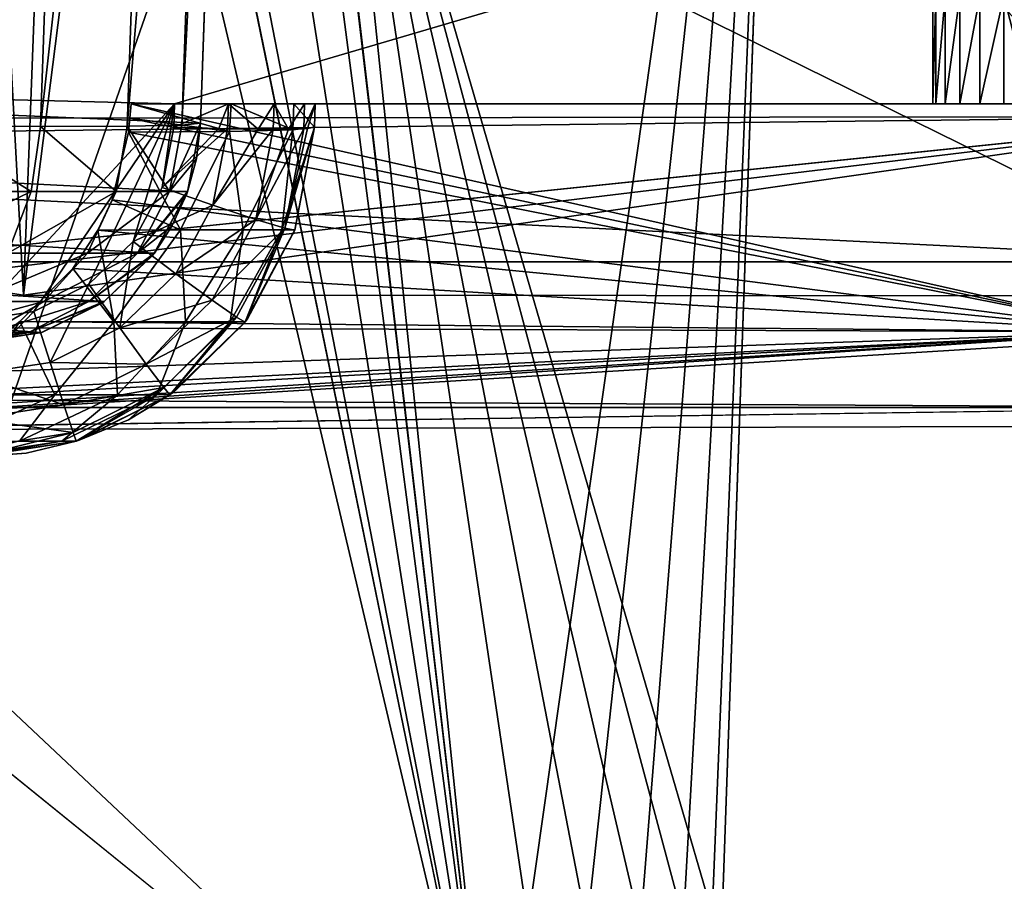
# Model space of a CAD drawing. Header units: millimetres. Extents: x -294 to 294, y -16 to 444.
# Tile 542 of 564: x 251 to 273, y 399 to 418. Entities that reach past the tile are written whole.
import ezdxf

# ---------------------------------------------------------------- set-up
doc = ezdxf.new("R2010")
doc.units = ezdxf.units.MM
doc.header["$LTSCALE"] = 65.185185
for name, color, linetype in [('1934', 7, 'CONTINUOUS'), ('1936', 7, 'CONTINUOUS'), ('1940', 7, 'CONTINUOUS'), ('1941', 7, 'CONTINUOUS'), ('1942', 7, 'CONTINUOUS'), ('1953', 7, 'CONTINUOUS'), ('1954', 7, 'CONTINUOUS'), ('1955', 7, 'CONTINUOUS'), ('1958', 7, 'CONTINUOUS'), ('1959', 7, 'CONTINUOUS'), ('1961', 7, 'CONTINUOUS'), ('1980', 7, 'CONTINUOUS'), ('1993', 7, 'CONTINUOUS'), ('1998', 7, 'CONTINUOUS'), ('1999', 7, 'CONTINUOUS'), ('2000', 7, 'CONTINUOUS'), ('2001', 7, 'CONTINUOUS'), ('2002', 7, 'CONTINUOUS'), ('2038', 7, 'CONTINUOUS'), ('2056', 7, 'CONTINUOUS'), ('2062', 7, 'CONTINUOUS'), ('2089', 7, 'CONTINUOUS'), ('2090', 7, 'CONTINUOUS'), ('2105', 7, 'CONTINUOUS'), ('2106', 7, 'CONTINUOUS'), ('2107', 7, 'CONTINUOUS')]:
    doc.layers.add(name, color=color, linetype=linetype)

msp = doc.modelspace()

# ---------------------------------------------------------------- linework, layer by layer
at = {"layer": '1934', "linetype": 'Continuous'}
for points in [[(278.35, 412.289, -2.547), (-277.383, 440, -3.515), (-278.35, 412.289, -2.547), (278.35, 412.289, -2.547)], [(277.383, 440, -3.515), (-277.383, 440, -3.515), (278.35, 412.289, -2.547), (277.383, 440, -3.515)]]:
    msp.add_3dface(points, dxfattribs=at)
at = {"layer": '1936', "linetype": 'Continuous'}
for points in [[(277.453, 437.98, -5.466), (278.239, 415.476, -4.677), (0, 415.093, -5.636), (277.453, 437.98, -5.466)], [(277.453, 437.98, -5.466), (0, 415.093, -5.636), (0, 437.011, -6.401), (277.453, 437.98, -5.466)]]:
    msp.add_3dface(points, dxfattribs=at)
at = {"layer": '1940', "linetype": 'Continuous'}
for points in [[(278.376, 411.542, -19.357), (277.453, 437.98, -20.277), (254.159, 437.898, -20.193), (278.376, 411.542, -19.357)], [(278.376, 411.542, -19.357), (254.159, 437.898, -20.193), (252.66, 424.21, -19.709), (278.376, 411.542, -19.357)], [(251.058, 411.555, -19.262), (278.376, 411.542, -19.357), (252.66, 424.21, -19.709), (251.058, 411.555, -19.262)]]:
    msp.add_3dface(points, dxfattribs=at)
at = {"layer": '1941', "linetype": 'Continuous'}
for points in [[(248.677, 411.916, -17.91), (251.058, 411.555, -19.262), (249.637, 437.883, -17.027), (248.677, 411.916, -17.91)], [(251.058, 411.555, -19.262), (252.05, 437.891, -18.392), (249.637, 437.883, -17.027), (251.058, 411.555, -19.262)], [(252.05, 437.891, -18.392), (251.058, 411.555, -19.262), (252.66, 424.21, -19.709), (252.05, 437.891, -18.392)]]:
    msp.add_3dface(points, dxfattribs=at)
at = {"layer": '1942', "linetype": 'Continuous'}
for points in [[(0, 415.093, -5.636), (278.239, 415.476, -4.677), (0, 412.268, -16.178), (0, 415.093, -5.636)], [(0, 412.268, -16.178), (278.239, 415.476, -4.677), (246.095, 412.148, -17.042), (0, 412.268, -16.178)], [(246.095, 412.148, -17.042), (278.239, 415.476, -4.677), (248.677, 411.916, -17.91), (246.095, 412.148, -17.042)], [(248.677, 411.916, -17.91), (278.239, 415.476, -4.677), (251.058, 411.555, -19.262), (248.677, 411.916, -17.91)], [(278.239, 415.476, -4.677), (278.376, 411.542, -19.357), (251.058, 411.555, -19.262), (278.239, 415.476, -4.677)]]:
    msp.add_3dface(points, dxfattribs=at)
at = {"layer": '1953', "linetype": 'Continuous'}
for points in [[(278.462, 409.091, -19.001), (-278.462, 409.091, -19.001), (242.946, 408.593, -20.857), (278.462, 409.091, -19.001)], [(278.476, 408.687, -20.507), (278.462, 409.091, -19.001), (242.946, 408.593, -20.857), (278.476, 408.687, -20.507)]]:
    msp.add_3dface(points, dxfattribs=at)
at = {"layer": '1954', "linetype": 'Continuous'}
for points in [[(278.462, 409.091, -19.001), (-278.35, 412.289, -2.547), (-278.462, 409.091, -19.001), (278.462, 409.091, -19.001)], [(278.35, 412.289, -2.547), (-278.35, 412.289, -2.547), (278.462, 409.091, -19.001), (278.35, 412.289, -2.547)]]:
    msp.add_3dface(points, dxfattribs=at)
at = {"layer": '1955', "linetype": 'Continuous'}
for points in [[(253.418, 415.75, -21), (275.6, 410.75, -20.607), (253.387, 415.44, -20.989), (253.418, 415.75, -21)], [(275.6, 415.75, -20.779), (275.6, 410.75, -20.607), (253.418, 415.75, -21), (275.6, 415.75, -20.779)], [(253.387, 415.44, -20.989), (275.6, 410.75, -20.607), (253.356, 415.13, -20.979), (253.387, 415.44, -20.989)], [(253.356, 415.13, -20.979), (275.6, 410.75, -20.607), (252.996, 413.65, -20.932), (253.356, 415.13, -20.979)], [(252.996, 413.65, -20.932), (275.6, 410.75, -20.607), (252.685, 412.984, -20.912), (252.996, 413.65, -20.932)], [(252.685, 412.984, -20.912), (275.6, 410.75, -20.607), (252.134, 412.142, -20.888), (252.685, 412.984, -20.912)], [(252.134, 412.142, -20.888), (275.6, 410.75, -20.607), (250.975, 410.975, -20.86), (252.134, 412.142, -20.888)], [(250.975, 410.975, -20.86), (275.6, 410.75, -20.607), (250.8, 410.84, -20.857), (250.975, 410.975, -20.86)], [(278.476, 408.687, -20.507), (242.946, 408.593, -20.857), (278, 410.75, -20.583), (278.476, 408.687, -20.507)], [(278, 410.75, -20.583), (242.946, 408.593, -20.857), (275.6, 410.75, -20.607), (278, 410.75, -20.583)], [(275.6, 410.75, -20.607), (242.946, 408.593, -20.857), (245.081, 408.833, -20.844), (275.6, 410.75, -20.607)], [(247.136, 409.187, -20.836), (275.6, 410.75, -20.607), (245.081, 408.833, -20.844), (247.136, 409.187, -20.836)], [(247.756, 409.354, -20.836), (275.6, 410.75, -20.607), (247.136, 409.187, -20.836), (247.756, 409.354, -20.836)], [(249.086, 409.841, -20.839), (275.6, 410.75, -20.607), (247.756, 409.354, -20.836), (249.086, 409.841, -20.839)], [(250.8, 410.84, -20.857), (275.6, 410.75, -20.607), (249.086, 409.841, -20.839), (250.8, 410.84, -20.857)]]:
    msp.add_3dface(points, dxfattribs=at)
at = {"layer": '1958', "linetype": 'Continuous'}
for points in [[(253.356, 415.13, -20.979), (252.996, 413.65, -20.932), (254.499, 412.991, -23.035), (253.356, 415.13, -20.979)], [(253.356, 415.13, -20.979), (254.499, 412.991, -23.035), (255.571, 415.144, -23.948), (253.356, 415.13, -20.979)], [(254.499, 412.991, -23.035), (255.875, 412.991, -25.519), (255.571, 415.144, -23.948), (254.499, 412.991, -23.035)], [(255.571, 415.144, -23.948), (255.875, 412.991, -25.519), (256.961, 415.181, -27.381), (255.571, 415.144, -23.948)], [(255.875, 412.991, -25.519), (256.723, 412.991, -28.229), (256.961, 415.181, -27.381), (255.875, 412.991, -25.519)], [(256.723, 412.991, -28.229), (257.009, 412.991, -31.054), (257.437, 415.238, -31.054), (256.723, 412.991, -28.229)], [(256.961, 415.181, -27.381), (256.723, 412.991, -28.229), (257.437, 415.238, -31.054), (256.961, 415.181, -27.381)], [(252.996, 413.65, -20.932), (252.685, 412.984, -20.912), (254.499, 412.991, -23.035), (252.996, 413.65, -20.932)], [(252.685, 412.984, -20.912), (252.134, 412.142, -20.888), (253.036, 410.969, -22.9), (252.685, 412.984, -20.912)], [(252.685, 412.984, -20.912), (253.036, 410.969, -22.9), (254.499, 412.991, -23.035), (252.685, 412.984, -20.912)], [(253.036, 410.969, -22.9), (254.61, 410.969, -25.375), (254.499, 412.991, -23.035), (253.036, 410.969, -22.9)], [(254.499, 412.991, -23.035), (254.61, 410.969, -25.375), (255.875, 412.991, -25.519), (254.499, 412.991, -23.035)], [(254.61, 410.969, -25.375), (255.587, 410.969, -28.14), (255.875, 412.991, -25.519), (254.61, 410.969, -25.375)], [(255.587, 410.969, -28.14), (255.919, 410.97, -31.054), (256.723, 412.991, -28.229), (255.587, 410.969, -28.14)], [(255.875, 412.991, -25.519), (255.587, 410.969, -28.14), (256.723, 412.991, -28.229), (255.875, 412.991, -25.519)], [(256.723, 412.991, -28.229), (255.919, 410.97, -31.054), (257.009, 412.991, -31.054), (256.723, 412.991, -28.229)], [(257.009, 412.991, -31.054), (255.919, 410.97, -31.054), (255.967, 411.035, -31.054), (257.009, 412.991, -31.054)], [(252.134, 412.142, -20.888), (250.975, 410.975, -20.86), (253.036, 410.969, -22.9), (252.134, 412.142, -20.888)], [(250.975, 410.975, -20.86), (250.8, 410.84, -20.857), (249.911, 409.373, -22.129), (250.975, 410.975, -20.86)], [(250.975, 410.975, -20.86), (249.911, 409.373, -22.129), (251.741, 409.373, -23.926), (250.975, 410.975, -20.86)], [(250.975, 410.975, -20.86), (251.741, 409.373, -23.926), (253.036, 410.969, -22.9), (250.975, 410.975, -20.86)], [(251.741, 409.373, -23.926), (253.12, 409.373, -26.088), (253.036, 410.969, -22.9), (251.741, 409.373, -23.926)], [(253.036, 410.969, -22.9), (253.12, 409.373, -26.088), (254.61, 410.969, -25.375), (253.036, 410.969, -22.9)], [(253.12, 409.373, -26.088), (253.976, 409.373, -28.506), (254.61, 410.969, -25.375), (253.12, 409.373, -26.088)], [(253.976, 409.373, -28.506), (254.268, 409.374, -31.054), (255.587, 410.969, -28.14), (253.976, 409.373, -28.506)], [(254.61, 410.969, -25.375), (253.976, 409.373, -28.506), (255.587, 410.969, -28.14), (254.61, 410.969, -25.375)], [(255.587, 410.969, -28.14), (254.268, 409.374, -31.054), (255.919, 410.97, -31.054), (255.587, 410.969, -28.14)], [(255.919, 410.97, -31.054), (254.268, 409.374, -31.054), (254.356, 409.437, -31.054), (255.919, 410.97, -31.054)], [(251.741, 409.373, -23.926), (249.911, 409.373, -22.129), (249.496, 408.351, -24.504), (251.741, 409.373, -23.926)], [(250.969, 408.351, -26.422), (251.741, 409.373, -23.926), (249.496, 408.351, -24.504), (250.969, 408.351, -26.422)], [(253.12, 409.373, -26.088), (251.741, 409.373, -23.926), (250.969, 408.351, -26.422), (253.12, 409.373, -26.088)], [(251.894, 408.351, -28.657), (253.12, 409.373, -26.088), (250.969, 408.351, -26.422), (251.894, 408.351, -28.657)], [(253.976, 409.373, -28.506), (253.12, 409.373, -26.088), (251.894, 408.351, -28.657), (253.976, 409.373, -28.506)], [(252.21, 408.351, -31.054), (253.976, 409.373, -28.506), (251.894, 408.351, -28.657), (252.21, 408.351, -31.054)], [(253.357, 408.823, -31.054), (253.976, 409.373, -28.506), (252.21, 408.351, -31.054), (253.357, 408.823, -31.054)], [(254.268, 409.374, -31.054), (253.976, 409.373, -28.506), (253.357, 408.823, -31.054), (254.268, 409.374, -31.054)], [(252.278, 408.373, -31.054), (253.357, 408.823, -31.054), (252.21, 408.351, -31.054), (252.278, 408.373, -31.054)], [(251.894, 408.351, -28.657), (250.969, 408.351, -26.422), (249.599, 408, -28.891), (251.894, 408.351, -28.657)], [(249.855, 408, -29.959), (251.894, 408.351, -28.657), (249.599, 408, -28.891), (249.855, 408, -29.959)], [(252.21, 408.351, -31.054), (251.894, 408.351, -28.657), (249.855, 408, -29.959), (252.21, 408.351, -31.054)], [(251.114, 408.092, -31.054), (252.21, 408.351, -31.054), (249.855, 408, -29.959), (251.114, 408.092, -31.054)], [(249.941, 408, -31.054), (251.114, 408.092, -31.054), (249.855, 408, -29.959), (249.941, 408, -31.054)]]:
    msp.add_3dface(points, dxfattribs=at)
at = {"layer": '1959', "linetype": 'Continuous'}
for points in [[(253.418, 415.75, -21), (253.387, 415.44, -20.989), (255.571, 415.144, -23.948), (253.418, 415.75, -21)], [(253.418, 415.75, -21), (255.571, 415.144, -23.948), (255.612, 415.75, -23.962), (253.418, 415.75, -21)], [(255.571, 415.144, -23.948), (256.961, 415.181, -27.381), (255.612, 415.75, -23.962), (255.571, 415.144, -23.948)], [(255.612, 415.75, -23.962), (256.961, 415.181, -27.381), (256.987, 415.75, -27.381), (255.612, 415.75, -23.962)], [(256.961, 415.181, -27.381), (257.437, 415.238, -31.054), (256.987, 415.75, -27.381), (256.961, 415.181, -27.381)], [(256.987, 415.75, -27.381), (257.437, 415.238, -31.054), (257.455, 415.75, -31.036), (256.987, 415.75, -27.381)], [(253.387, 415.44, -20.989), (253.356, 415.13, -20.979), (255.571, 415.144, -23.948), (253.387, 415.44, -20.989)]]:
    msp.add_3dface(points, dxfattribs=at)
at = {"layer": '1961', "linetype": 'Continuous'}
for points in [[(275.6, 415.75, -20.779), (253.418, 415.75, -21), (255.612, 415.75, -23.962), (275.6, 415.75, -20.779)], [(254.367, 415.75, -350.7), (271, 415.75, -350.642), (255.551, 415.75, -350.461), (254.367, 415.75, -350.7)], [(271, 415.75, -350.642), (271, 415.75, -348.5), (255.551, 415.75, -350.461), (271, 415.75, -350.642)], [(255.551, 415.75, -350.461), (271, 415.75, -348.5), (256.551, 415.75, -349.789), (255.551, 415.75, -350.461)], [(275.6, 415.75, -20.779), (255.612, 415.75, -23.962), (256.987, 415.75, -27.381), (275.6, 415.75, -20.779)], [(256.551, 415.75, -349.789), (271, 415.75, -348.5), (257.22, 415.75, -348.786), (256.551, 415.75, -349.789)], [(275.6, 415.75, -20.779), (256.987, 415.75, -27.381), (257.455, 415.75, -31.036), (275.6, 415.75, -20.779)], [(271, 415.75, -348.5), (271.067, 415.75, -347.817), (257.22, 415.75, -348.786), (271, 415.75, -348.5)], [(257.22, 415.75, -348.786), (271.067, 415.75, -347.817), (257.455, 415.75, -347.602), (257.22, 415.75, -348.786)], [(275.6, 415.75, -20.779), (257.455, 415.75, -31.036), (275.6, 415.75, -335.843), (275.6, 415.75, -20.779)], [(275.6, 415.75, -335.843), (257.455, 415.75, -31.036), (257.455, 415.75, -347.602), (275.6, 415.75, -335.843)], [(275.601, 415.75, -335.869), (275.6, 415.75, -335.843), (257.455, 415.75, -347.602), (275.601, 415.75, -335.869)], [(273.817, 415.75, -345.067), (275.601, 415.75, -335.869), (257.455, 415.75, -347.602), (273.817, 415.75, -345.067)], [(273.16, 415.75, -345.267), (273.817, 415.75, -345.067), (257.455, 415.75, -347.602), (273.16, 415.75, -345.267)], [(272.555, 415.75, -345.59), (273.16, 415.75, -345.267), (257.455, 415.75, -347.602), (272.555, 415.75, -345.59)], [(272.025, 415.75, -346.025), (272.555, 415.75, -345.59), (257.455, 415.75, -347.602), (272.025, 415.75, -346.025)], [(271.59, 415.75, -346.555), (272.025, 415.75, -346.025), (257.455, 415.75, -347.602), (271.59, 415.75, -346.555)], [(271.267, 415.75, -347.16), (271.59, 415.75, -346.555), (257.455, 415.75, -347.602), (271.267, 415.75, -347.16)], [(271.067, 415.75, -347.817), (271.267, 415.75, -347.16), (257.455, 415.75, -347.602), (271.067, 415.75, -347.817)]]:
    msp.add_3dface(points, dxfattribs=at)
at = {"layer": '1980', "linetype": 'Continuous'}
for points in [[(257.455, 415.75, -31.036), (257.437, 415.238, -31.054), (257.437, 415.238, -347.584), (257.455, 415.75, -31.036)], [(257.455, 415.75, -347.602), (257.455, 415.75, -31.036), (257.437, 415.238, -347.584), (257.455, 415.75, -347.602)]]:
    msp.add_3dface(points, dxfattribs=at)
at = {"layer": '1993', "linetype": 'Continuous'}
for points in [[(255.8, 440, -362.383), (261.36, 392.5, -364.041), (255.189, 422.5, -362.994), (255.8, 440, -362.383)], [(255.8, 440, -362.383), (267.763, 437.59, -362.467), (261.36, 392.5, -364.041), (255.8, 440, -362.383)], [(261.36, 392.5, -364.041), (267.763, 437.59, -362.467), (262.871, 392.734, -364.033), (261.36, 392.5, -364.041)], [(262.871, 392.734, -364.033), (267.763, 437.59, -362.467), (264.241, 393.414, -364.009), (262.871, 392.734, -364.033)], [(264.241, 393.414, -364.009), (267.763, 437.59, -362.467), (265.342, 394.476, -363.972), (264.241, 393.414, -364.009)], [(265.342, 394.476, -363.972), (267.763, 437.59, -362.467), (266.07, 395.822, -363.925), (265.342, 394.476, -363.972)], [(266.07, 395.822, -363.925), (267.763, 437.59, -362.467), (266.357, 397.326, -363.873), (266.07, 395.822, -363.925)], [(-261.36, 392.5, -364.041), (75, 414, -363.29), (255.189, 422.5, -362.994), (-261.36, 392.5, -364.041)], [(261.36, 392.5, -364.041), (-261.36, 392.5, -364.041), (255.189, 422.5, -362.994), (261.36, 392.5, -364.041)], [(255.189, 422.5, -362.994), (75, 414, -363.29), (76.738, 414.312, -363.28), (255.189, 422.5, -362.994)], [(78.259, 415.208, -363.248), (255.189, 422.5, -362.994), (76.738, 414.312, -363.28), (78.259, 415.208, -363.248)], [(84.887, 422.5, -362.994), (255.189, 422.5, -362.994), (78.259, 415.208, -363.248), (84.887, 422.5, -362.994)]]:
    msp.add_3dface(points, dxfattribs=at)
at = {"layer": '1998', "linetype": 'Continuous'}
for points in [[(255.8, 440, -30.193), (255.8, 440, -362.383), (254.938, 415.326, -31.054), (255.8, 440, -30.193)], [(255.8, 440, -362.383), (255.189, 422.5, -349.323), (254.938, 415.326, -31.054), (255.8, 440, -362.383)], [(254.938, 415.326, -31.054), (255.189, 422.5, -349.323), (254.938, 415.326, -349.072), (254.938, 415.326, -31.054)]]:
    msp.add_3dface(points, dxfattribs=at)
at = {"layer": '1999', "linetype": 'Continuous'}
for points in [[(249.801, 440, -19.804), (252.284, 440, -21.707), (248.943, 415.262, -20.671), (249.801, 440, -19.804)], [(248.943, 415.262, -20.671), (252.284, 440, -21.707), (251.429, 415.253, -22.58), (248.943, 415.262, -20.671)], [(252.284, 440, -21.707), (254.192, 440, -24.193), (251.429, 415.253, -22.58), (252.284, 440, -21.707)], [(251.429, 415.253, -22.58), (254.192, 440, -24.193), (253.332, 415.262, -25.064), (251.429, 415.253, -22.58)], [(254.192, 440, -24.193), (255.391, 440, -27.087), (253.332, 415.262, -25.064), (254.192, 440, -24.193)], [(253.332, 415.262, -25.064), (255.391, 440, -27.087), (254.529, 415.286, -27.952), (253.332, 415.262, -25.064)], [(255.391, 440, -27.087), (255.8, 440, -30.193), (254.529, 415.286, -27.952), (255.391, 440, -27.087)], [(255.8, 440, -30.193), (254.938, 415.326, -31.054), (254.529, 415.286, -27.952), (255.8, 440, -30.193)]]:
    msp.add_3dface(points, dxfattribs=at)
at = {"layer": '2000', "linetype": 'Continuous'}
for points in [[(248.943, 415.262, -20.671), (251.225, 413.827, -22.775), (248.8, 413.827, -20.915), (248.943, 415.262, -20.671)], [(248.943, 415.262, -20.671), (251.429, 415.253, -22.58), (251.225, 413.827, -22.775), (248.943, 415.262, -20.671)], [(251.429, 415.253, -22.58), (253.085, 413.827, -25.2), (251.225, 413.827, -22.775), (251.429, 415.253, -22.58)], [(251.429, 415.253, -22.58), (253.332, 415.262, -25.064), (253.085, 413.827, -25.2), (251.429, 415.253, -22.58)], [(253.332, 415.262, -25.064), (254.255, 413.827, -28.024), (253.085, 413.827, -25.2), (253.332, 415.262, -25.064)], [(253.332, 415.262, -25.064), (254.529, 415.286, -27.952), (254.255, 413.827, -28.024), (253.332, 415.262, -25.064)], [(254.529, 415.286, -27.952), (254.938, 415.326, -31.054), (254.255, 413.827, -28.024), (254.529, 415.286, -27.952)], [(254.255, 413.827, -28.024), (254.938, 415.326, -31.054), (254.85, 414.547, -31.054), (254.255, 413.827, -28.024)], [(254.653, 413.826, -31.054), (254.255, 413.827, -28.024), (254.85, 414.547, -31.054), (254.653, 413.826, -31.054)], [(250.71, 412.48, -23.29), (248.436, 412.48, -21.545), (251.225, 413.827, -22.775), (250.71, 412.48, -23.29)], [(251.225, 413.827, -22.775), (248.436, 412.48, -21.545), (248.8, 413.827, -20.915), (251.225, 413.827, -22.775)], [(252.455, 412.48, -25.564), (250.71, 412.48, -23.29), (253.085, 413.827, -25.2), (252.455, 412.48, -25.564)], [(253.085, 413.827, -25.2), (250.71, 412.48, -23.29), (251.225, 413.827, -22.775), (253.085, 413.827, -25.2)], [(253.552, 412.479, -28.212), (252.455, 412.48, -25.564), (254.255, 413.827, -28.024), (253.552, 412.479, -28.212)], [(254.255, 413.827, -28.024), (252.455, 412.48, -25.564), (253.085, 413.827, -25.2), (254.255, 413.827, -28.024)], [(254.653, 413.826, -31.054), (253.552, 412.479, -28.212), (254.255, 413.827, -28.024), (254.653, 413.826, -31.054)], [(254.635, 413.776, -31.054), (253.552, 412.479, -28.212), (254.653, 413.826, -31.054), (254.635, 413.776, -31.054)], [(254.31, 413.068, -31.054), (253.552, 412.479, -28.212), (254.635, 413.776, -31.054), (254.31, 413.068, -31.054)], [(253.926, 412.479, -31.054), (253.552, 412.479, -28.212), (254.31, 413.068, -31.054), (253.926, 412.479, -31.054)], [(251.502, 411.415, -26.114), (249.932, 411.415, -24.068), (252.455, 412.48, -25.564), (251.502, 411.415, -26.114)], [(252.455, 412.48, -25.564), (249.932, 411.415, -24.068), (250.71, 412.48, -23.29), (252.455, 412.48, -25.564)], [(253.552, 412.479, -28.212), (251.502, 411.415, -26.114), (252.455, 412.48, -25.564), (253.552, 412.479, -28.212)], [(252.488, 411.415, -28.497), (251.502, 411.415, -26.114), (253.552, 412.479, -28.212), (252.488, 411.415, -28.497)], [(253.879, 412.419, -31.054), (252.488, 411.415, -28.497), (253.926, 412.479, -31.054), (253.879, 412.419, -31.054)], [(253.926, 412.479, -31.054), (252.488, 411.415, -28.497), (253.552, 412.479, -28.212), (253.926, 412.479, -31.054)], [(252.824, 411.415, -31.054), (252.488, 411.415, -28.497), (253.879, 412.419, -31.054), (252.824, 411.415, -31.054)], [(250.314, 410.734, -26.8), (248.962, 410.734, -25.038), (251.502, 411.415, -26.114), (250.314, 410.734, -26.8)], [(251.502, 411.415, -26.114), (248.962, 410.734, -25.038), (249.932, 411.415, -24.068), (251.502, 411.415, -26.114)], [(251.164, 410.734, -28.852), (250.314, 410.734, -26.8), (252.488, 411.415, -28.497), (251.164, 410.734, -28.852)], [(252.488, 411.415, -28.497), (250.314, 410.734, -26.8), (251.502, 411.415, -26.114), (252.488, 411.415, -28.497)], [(252.776, 411.381, -31.054), (251.164, 410.734, -28.852), (252.824, 411.415, -31.054), (252.776, 411.381, -31.054)], [(252.824, 411.415, -31.054), (251.164, 410.734, -28.852), (252.488, 411.415, -28.497), (252.824, 411.415, -31.054)], [(251.453, 410.734, -31.054), (251.164, 410.734, -28.852), (252.776, 411.381, -31.054), (251.453, 410.734, -31.054)], [(249.599, 410.5, -28.891), (249.179, 410.5, -27.878), (251.164, 410.734, -28.852), (249.599, 410.5, -28.891)], [(251.164, 410.734, -28.852), (249.179, 410.5, -27.878), (250.314, 410.734, -26.8), (251.164, 410.734, -28.852)], [(249.855, 410.5, -29.959), (249.599, 410.5, -28.891), (251.164, 410.734, -28.852), (249.855, 410.5, -29.959)], [(249.941, 410.5, -31.054), (249.855, 410.5, -29.959), (251.453, 410.734, -31.054), (249.941, 410.5, -31.054)], [(251.453, 410.734, -31.054), (249.855, 410.5, -29.959), (251.164, 410.734, -28.852), (251.453, 410.734, -31.054)]]:
    msp.add_3dface(points, dxfattribs=at)
at = {"layer": '2001', "linetype": 'Continuous'}
for points in [[(254.938, 415.326, -31.054), (254.938, 415.326, -349.072), (254.652, 413.822, -349.02), (254.938, 415.326, -31.054)], [(254.85, 414.547, -31.054), (254.938, 415.326, -31.054), (254.652, 413.822, -349.02), (254.85, 414.547, -31.054)], [(254.653, 413.826, -31.054), (254.85, 414.547, -31.054), (254.652, 413.822, -349.02), (254.653, 413.826, -31.054)], [(253.924, 412.477, -348.973), (254.635, 413.776, -31.054), (254.652, 413.822, -349.02), (253.924, 412.477, -348.973)], [(254.31, 413.068, -31.054), (254.635, 413.776, -31.054), (253.924, 412.477, -348.973), (254.31, 413.068, -31.054)], [(254.635, 413.776, -31.054), (254.653, 413.826, -31.054), (254.652, 413.822, -349.02), (254.635, 413.776, -31.054)], [(253.926, 412.479, -31.054), (254.31, 413.068, -31.054), (253.924, 412.477, -348.973), (253.926, 412.479, -31.054)], [(252.825, 411.415, -348.936), (253.879, 412.419, -31.054), (253.924, 412.477, -348.973), (252.825, 411.415, -348.936)], [(253.879, 412.419, -31.054), (253.926, 412.479, -31.054), (253.924, 412.477, -348.973), (253.879, 412.419, -31.054)], [(252.824, 411.415, -31.054), (253.879, 412.419, -31.054), (252.825, 411.415, -348.936), (252.824, 411.415, -31.054)], [(251.453, 410.734, -31.054), (252.776, 411.381, -31.054), (251.454, 410.735, -348.912), (251.453, 410.734, -31.054)], [(251.454, 410.735, -348.912), (252.776, 411.381, -31.054), (252.825, 411.415, -348.936), (251.454, 410.735, -348.912)], [(252.776, 411.381, -31.054), (252.824, 411.415, -31.054), (252.825, 411.415, -348.936), (252.776, 411.381, -31.054)], [(249.941, 410.5, -348.904), (251.453, 410.734, -31.054), (251.454, 410.735, -348.912), (249.941, 410.5, -348.904)], [(249.941, 410.5, -348.904), (249.941, 410.5, -31.054), (251.453, 410.734, -31.054), (249.941, 410.5, -348.904)]]:
    msp.add_3dface(points, dxfattribs=at)
at = {"layer": '2002', "linetype": 'Continuous'}
for points in [[(84.887, 422.5, -349.323), (249.941, 410.5, -348.904), (251.454, 410.735, -348.912), (84.887, 422.5, -349.323)], [(255.189, 422.5, -349.323), (84.887, 422.5, -349.323), (254.938, 415.326, -349.072), (255.189, 422.5, -349.323)], [(254.938, 415.326, -349.072), (84.887, 422.5, -349.323), (254.652, 413.822, -349.02), (254.938, 415.326, -349.072)], [(84.887, 422.5, -349.323), (251.454, 410.735, -348.912), (252.825, 411.415, -348.936), (84.887, 422.5, -349.323)], [(84.887, 422.5, -349.323), (252.825, 411.415, -348.936), (253.924, 412.477, -348.973), (84.887, 422.5, -349.323)], [(84.887, 422.5, -349.323), (253.924, 412.477, -348.973), (254.652, 413.822, -349.02), (84.887, 422.5, -349.323)]]:
    msp.add_3dface(points, dxfattribs=at)
at = {"layer": '2038', "linetype": 'Continuous'}
for points in [[(271, 420.65, -350.813), (254.367, 415.75, -350.7), (84.878, 420, -351.441), (271, 420.65, -350.813)], [(271, 415.75, -350.642), (254.367, 415.75, -350.7), (271, 420.65, -350.813), (271, 415.75, -350.642)], [(254.367, 415.75, -350.7), (249.952, 410.992, -350.55), (84.878, 420, -351.441), (254.367, 415.75, -350.7)], [(249.952, 410.992, -350.55), (254.367, 415.75, -350.7), (251.282, 411.198, -350.552), (249.952, 410.992, -350.55)], [(251.282, 411.198, -350.552), (254.367, 415.75, -350.7), (252.489, 411.797, -350.569), (251.282, 411.198, -350.552)], [(252.489, 411.797, -350.569), (254.367, 415.75, -350.7), (253.458, 412.732, -350.598), (252.489, 411.797, -350.569)], [(253.458, 412.732, -350.598), (254.367, 415.75, -350.7), (254.098, 413.917, -350.637), (253.458, 412.732, -350.598)], [(254.098, 413.917, -350.637), (254.367, 415.75, -350.7), (254.349, 415.238, -350.682), (254.098, 413.917, -350.637)]]:
    msp.add_3dface(points, dxfattribs=at)
at = {"layer": '2056', "linetype": 'Continuous'}
for points in [[(267.385, 426.773, -361.277), (257.834, 426.606, -361.249), (266.357, 397.326, -362.302), (267.385, 426.773, -361.277)], [(261.36, 392.5, -362.453), (257.834, 426.606, -361.249), (257.725, 423.488, -361.358), (261.36, 392.5, -362.453)], [(266.357, 397.326, -362.302), (257.834, 426.606, -361.249), (266.07, 395.822, -362.353), (266.357, 397.326, -362.302)], [(257.834, 426.606, -361.249), (261.36, 392.5, -362.453), (262.873, 392.735, -362.45), (257.834, 426.606, -361.249)], [(257.834, 426.606, -361.249), (262.873, 392.735, -362.45), (264.243, 393.415, -362.431), (257.834, 426.606, -361.249)], [(257.834, 426.606, -361.249), (264.243, 393.415, -362.431), (265.342, 394.477, -362.397), (257.834, 426.606, -361.249)], [(257.834, 426.606, -361.249), (265.342, 394.477, -362.397), (266.07, 395.822, -362.353), (257.834, 426.606, -361.249)], [(257.468, 422.375, -361.396), (261.36, 392.5, -362.453), (257.725, 423.488, -361.358), (257.468, 422.375, -361.396)], [(256.815, 421.439, -361.426), (261.36, 392.5, -362.453), (257.468, 422.375, -361.396), (256.815, 421.439, -361.426)], [(255.859, 420.815, -361.445), (261.36, 392.5, -362.453), (256.815, 421.439, -361.426), (255.859, 420.815, -361.445)], [(254.737, 420.593, -361.448), (261.36, 392.5, -362.453), (255.859, 420.815, -361.445), (254.737, 420.593, -361.448)], [(254.737, 420.593, -361.448), (84.878, 420, -360.876), (249, 404.131, -362.003), (254.737, 420.593, -361.448)], [(261.36, 392.5, -362.453), (254.737, 420.593, -361.448), (249, 404.131, -362.003), (261.36, 392.5, -362.453)], [(261.36, 392.5, -362.453), (249, 404.131, -362.003), (249, 402.5, -362.06), (261.36, 392.5, -362.453)], [(0, 392.5, -361.54), (261.36, 392.5, -362.453), (0, 402.5, -361.191), (0, 392.5, -361.54)], [(0, 402.5, -361.191), (261.36, 392.5, -362.453), (249, 402.5, -362.06), (0, 402.5, -361.191)]]:
    msp.add_3dface(points, dxfattribs=at)
at = {"layer": '2062', "linetype": 'Continuous'}
for points in [[(266.357, 397.326, -363.873), (267.763, 437.59, -362.467), (266.357, 397.326, -362.302), (266.357, 397.326, -363.873)], [(267.763, 437.59, -362.467), (267.385, 426.773, -361.277), (266.357, 397.326, -362.302), (267.763, 437.59, -362.467)]]:
    msp.add_3dface(points, dxfattribs=at)
at = {"layer": '2089', "linetype": 'Continuous'}
for points in [[(271, 415.75, -348.5), (271, 415.75, -350.642), (271, 420.65, -350.813), (271, 415.75, -348.5)], [(271, 418.132, -349.007), (271, 415.75, -348.5), (271, 420.65, -350.813), (271, 418.132, -349.007)], [(271, 415.75, -348.5), (271, 418.132, -349.007), (271, 418.132, -348.5), (271, 415.75, -348.5)]]:
    msp.add_3dface(points, dxfattribs=at)
at = {"layer": '2090', "linetype": 'Continuous'}
for points in [[(271.067, 415.75, -347.817), (271, 415.75, -348.5), (271.067, 418.132, -347.817), (271.067, 415.75, -347.817)], [(271, 415.75, -348.5), (271, 418.132, -348.5), (271.067, 418.132, -347.817), (271, 415.75, -348.5)], [(271.067, 415.75, -347.817), (271.067, 418.132, -347.817), (271.266, 418.13, -347.16), (271.067, 415.75, -347.817)], [(271.267, 415.75, -347.16), (271.067, 415.75, -347.817), (271.266, 418.13, -347.16), (271.267, 415.75, -347.16)], [(271.267, 415.75, -347.16), (271.266, 418.13, -347.16), (271.59, 418.127, -346.556), (271.267, 415.75, -347.16)], [(271.59, 415.75, -346.555), (271.267, 415.75, -347.16), (271.59, 418.127, -346.556), (271.59, 415.75, -346.555)], [(271.59, 415.75, -346.555), (271.59, 418.127, -346.556), (272.025, 418.123, -346.025), (271.59, 415.75, -346.555)], [(272.025, 415.75, -346.025), (271.59, 415.75, -346.555), (272.025, 418.123, -346.025), (272.025, 415.75, -346.025)], [(272.025, 415.75, -346.025), (272.025, 418.123, -346.025), (272.556, 418.119, -345.59), (272.025, 415.75, -346.025)], [(272.555, 415.75, -345.59), (272.025, 415.75, -346.025), (272.556, 418.119, -345.59), (272.555, 415.75, -345.59)], [(273.16, 415.75, -345.267), (272.555, 415.75, -345.59), (272.556, 418.119, -345.59), (273.16, 415.75, -345.267)], [(273.16, 415.75, -345.267), (272.556, 418.119, -345.59), (273.16, 418.113, -345.267), (273.16, 415.75, -345.267)]]:
    msp.add_3dface(points, dxfattribs=at)
at = {"layer": '2105', "linetype": 'Continuous'}
for points in [[(257.437, 415.238, -347.584), (257.009, 412.991, -31.054), (257.007, 412.983, -347.539), (257.437, 415.238, -347.584)], [(257.437, 415.238, -31.054), (257.009, 412.991, -31.054), (257.437, 415.238, -347.584), (257.437, 415.238, -31.054)], [(255.919, 410.97, -31.054), (255.916, 410.966, -347.5), (257.007, 412.983, -347.539), (255.919, 410.97, -31.054)], [(255.967, 411.035, -31.054), (255.919, 410.97, -31.054), (257.007, 412.983, -347.539), (255.967, 411.035, -31.054)], [(257.009, 412.991, -31.054), (255.967, 411.035, -31.054), (257.007, 412.983, -347.539), (257.009, 412.991, -31.054)], [(254.268, 409.374, -31.054), (254.266, 409.373, -347.471), (255.916, 410.966, -347.5), (254.268, 409.374, -31.054)], [(254.356, 409.437, -31.054), (254.268, 409.374, -31.054), (255.916, 410.966, -347.5), (254.356, 409.437, -31.054)], [(255.919, 410.97, -31.054), (254.356, 409.437, -31.054), (255.916, 410.966, -347.5), (255.919, 410.97, -31.054)], [(252.278, 408.373, -31.054), (252.21, 408.351, -347.454), (254.266, 409.373, -347.471), (252.278, 408.373, -31.054)], [(253.357, 408.823, -31.054), (252.278, 408.373, -31.054), (254.266, 409.373, -347.471), (253.357, 408.823, -31.054)], [(254.268, 409.374, -31.054), (253.357, 408.823, -31.054), (254.266, 409.373, -347.471), (254.268, 409.374, -31.054)], [(251.114, 408.092, -31.054), (249.941, 408, -31.054), (252.21, 408.351, -347.454), (251.114, 408.092, -31.054)], [(249.941, 408, -31.054), (249.941, 408, -347.451), (252.21, 408.351, -347.454), (249.941, 408, -31.054)], [(252.21, 408.351, -31.054), (251.114, 408.092, -31.054), (252.21, 408.351, -347.454), (252.21, 408.351, -31.054)], [(252.278, 408.373, -31.054), (252.21, 408.351, -31.054), (252.21, 408.351, -347.454), (252.278, 408.373, -31.054)]]:
    msp.add_3dface(points, dxfattribs=at)
at = {"layer": '2106', "linetype": 'Continuous'}
for points in [[(254.098, 413.917, -350.637), (254.349, 415.238, -350.682), (255.338, 415.21, -350.516), (254.098, 413.917, -350.637)], [(255.527, 415.205, -350.444), (254.098, 413.917, -350.637), (255.338, 415.21, -350.516), (255.527, 415.205, -350.444)], [(254.098, 413.917, -350.637), (255.527, 415.205, -350.444), (255.209, 413.529, -350.386), (254.098, 413.917, -350.637)], [(255.527, 415.205, -350.444), (256.202, 415.195, -350.057), (255.209, 413.529, -350.386), (255.527, 415.205, -350.444)], [(256.202, 415.195, -350.057), (256.533, 415.194, -349.769), (255.209, 413.529, -350.386), (256.202, 415.195, -350.057)], [(256.533, 415.194, -349.769), (256.154, 413.215, -349.703), (255.209, 413.529, -350.386), (256.533, 415.194, -349.769)], [(257.202, 415.205, -348.763), (256.785, 413.024, -348.692), (256.154, 413.215, -349.703), (257.202, 415.205, -348.763)], [(256.869, 415.196, -349.369), (257.202, 415.205, -348.763), (256.154, 413.215, -349.703), (256.869, 415.196, -349.369)], [(256.533, 415.194, -349.769), (256.869, 415.196, -349.369), (256.154, 413.215, -349.703), (256.533, 415.194, -349.769)], [(257.286, 415.21, -348.536), (257.437, 415.238, -347.584), (256.785, 413.024, -348.692), (257.286, 415.21, -348.536)], [(256.785, 413.024, -348.692), (257.437, 415.238, -347.584), (257.007, 412.983, -347.539), (256.785, 413.024, -348.692)], [(257.202, 415.205, -348.763), (257.286, 415.21, -348.536), (256.785, 413.024, -348.692), (257.202, 415.205, -348.763)], [(253.458, 412.732, -350.598), (254.098, 413.917, -350.637), (255.209, 413.529, -350.386), (253.458, 412.732, -350.598)], [(253.458, 412.732, -350.598), (255.209, 413.529, -350.386), (254.397, 412.027, -350.336), (253.458, 412.732, -350.598)], [(255.209, 413.529, -350.386), (256.154, 413.215, -349.703), (254.397, 412.027, -350.336), (255.209, 413.529, -350.386)], [(256.154, 413.215, -349.703), (255.195, 411.443, -349.644), (254.397, 412.027, -350.336), (256.154, 413.215, -349.703)], [(256.154, 413.215, -349.703), (256.785, 413.024, -348.692), (255.195, 411.443, -349.644), (256.154, 413.215, -349.703)], [(256.785, 413.024, -348.692), (255.729, 411.071, -348.627), (255.195, 411.443, -349.644), (256.785, 413.024, -348.692)], [(255.729, 411.071, -348.627), (256.785, 413.024, -348.692), (255.916, 410.966, -347.5), (255.729, 411.071, -348.627)], [(255.916, 410.966, -347.5), (256.785, 413.024, -348.692), (257.007, 412.983, -347.539), (255.916, 410.966, -347.5)], [(252.489, 411.797, -350.569), (253.458, 412.732, -350.598), (253.169, 410.841, -350.299), (252.489, 411.797, -350.569)], [(253.458, 412.732, -350.598), (254.397, 412.027, -350.336), (253.169, 410.841, -350.299), (253.458, 412.732, -350.598)], [(254.397, 412.027, -350.336), (255.195, 411.443, -349.644), (253.169, 410.841, -350.299), (254.397, 412.027, -350.336)], [(251.282, 411.198, -350.552), (252.489, 411.797, -350.569), (251.639, 410.081, -350.278), (251.282, 411.198, -350.552)], [(252.489, 411.797, -350.569), (253.169, 410.841, -350.299), (251.639, 410.081, -350.278), (252.489, 411.797, -350.569)], [(255.195, 411.443, -349.644), (253.746, 410.043, -349.601), (253.169, 410.841, -350.299), (255.195, 411.443, -349.644)], [(255.195, 411.443, -349.644), (255.729, 411.071, -348.627), (253.746, 410.043, -349.601), (255.195, 411.443, -349.644)], [(249.952, 410.992, -350.55), (251.282, 411.198, -350.552), (249.951, 409.821, -350.275), (249.952, 410.992, -350.55)], [(249.951, 409.821, -350.275), (251.282, 411.198, -350.552), (251.639, 410.081, -350.278), (249.951, 409.821, -350.275)], [(255.729, 411.071, -348.627), (254.131, 409.528, -348.579), (253.746, 410.043, -349.601), (255.729, 411.071, -348.627)], [(254.131, 409.528, -348.579), (255.729, 411.071, -348.627), (254.266, 409.373, -347.471), (254.131, 409.528, -348.579)], [(254.266, 409.373, -347.471), (255.729, 411.071, -348.627), (255.916, 410.966, -347.5), (254.266, 409.373, -347.471)], [(253.169, 410.841, -350.299), (253.746, 410.043, -349.601), (251.639, 410.081, -350.278), (253.169, 410.841, -350.299)], [(251.941, 409.147, -349.576), (249.951, 409.821, -350.275), (251.639, 410.081, -350.278), (251.941, 409.147, -349.576)], [(253.746, 410.043, -349.601), (251.941, 409.147, -349.576), (251.639, 410.081, -350.278), (253.746, 410.043, -349.601)], [(253.746, 410.043, -349.601), (254.131, 409.528, -348.579), (251.941, 409.147, -349.576), (253.746, 410.043, -349.601)], [(249.949, 408.84, -349.573), (249.951, 409.821, -350.275), (251.941, 409.147, -349.576), (249.949, 408.84, -349.573)], [(254.131, 409.528, -348.579), (252.141, 408.54, -348.552), (251.941, 409.147, -349.576), (254.131, 409.528, -348.579)], [(252.141, 408.54, -348.552), (254.131, 409.528, -348.579), (252.21, 408.351, -347.454), (252.141, 408.54, -348.552)], [(252.21, 408.351, -347.454), (254.131, 409.528, -348.579), (254.266, 409.373, -347.471), (252.21, 408.351, -347.454)], [(252.141, 408.54, -348.552), (249.949, 408.84, -349.573), (251.941, 409.147, -349.576), (252.141, 408.54, -348.552)], [(249.945, 408.201, -348.55), (249.949, 408.84, -349.573), (252.141, 408.54, -348.552), (249.945, 408.201, -348.55)], [(249.941, 408, -347.451), (249.945, 408.201, -348.55), (252.141, 408.54, -348.552), (249.941, 408, -347.451)], [(249.941, 408, -347.451), (252.141, 408.54, -348.552), (252.21, 408.351, -347.454), (249.941, 408, -347.451)]]:
    msp.add_3dface(points, dxfattribs=at)
at = {"layer": '2107', "linetype": 'Continuous'}
for points in [[(254.367, 415.75, -350.7), (255.551, 415.75, -350.461), (254.349, 415.238, -350.682), (254.367, 415.75, -350.7)], [(254.349, 415.238, -350.682), (255.551, 415.75, -350.461), (255.338, 415.21, -350.516), (254.349, 415.238, -350.682)], [(255.551, 415.75, -350.461), (255.527, 415.205, -350.444), (255.338, 415.21, -350.516), (255.551, 415.75, -350.461)], [(255.551, 415.75, -350.461), (256.202, 415.195, -350.057), (255.527, 415.205, -350.444), (255.551, 415.75, -350.461)], [(255.551, 415.75, -350.461), (256.551, 415.75, -349.789), (256.202, 415.195, -350.057), (255.551, 415.75, -350.461)], [(256.551, 415.75, -349.789), (256.533, 415.194, -349.769), (256.202, 415.195, -350.057), (256.551, 415.75, -349.789)], [(256.551, 415.75, -349.789), (256.869, 415.196, -349.369), (256.533, 415.194, -349.769), (256.551, 415.75, -349.789)], [(256.551, 415.75, -349.789), (257.22, 415.75, -348.786), (256.869, 415.196, -349.369), (256.551, 415.75, -349.789)], [(257.22, 415.75, -348.786), (257.202, 415.205, -348.763), (256.869, 415.196, -349.369), (257.22, 415.75, -348.786)], [(257.22, 415.75, -348.786), (257.455, 415.75, -347.602), (257.202, 415.205, -348.763), (257.22, 415.75, -348.786)], [(257.455, 415.75, -347.602), (257.286, 415.21, -348.536), (257.202, 415.205, -348.763), (257.455, 415.75, -347.602)], [(257.455, 415.75, -347.602), (257.437, 415.238, -347.584), (257.286, 415.21, -348.536), (257.455, 415.75, -347.602)]]:
    msp.add_3dface(points, dxfattribs=at)

doc.saveas('drawing.dxf')
